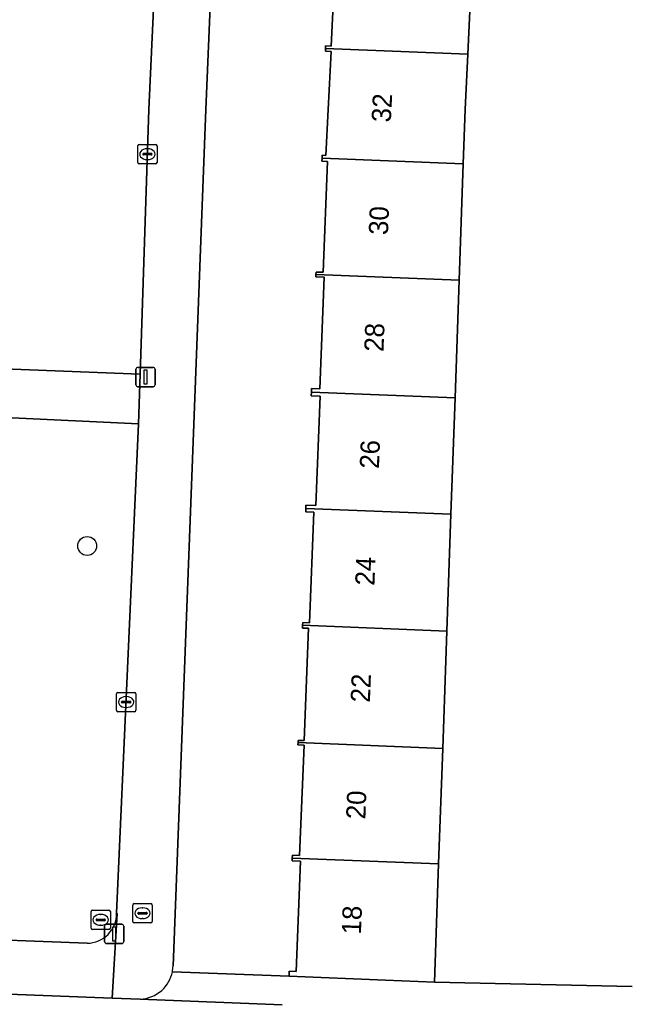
# Model space of a CAD drawing. Extents: x 160077 to 160948, y 386481 to 387498.
# Drawn here: x 160779.1 to 160810.6, y 386953.8 to 387004.7 of the extents above; entities that cross this region are included whole.
import ezdxf

# ---------------------------------------------------------------- set-up
doc = ezdxf.new("R2010")
doc.units = 0
for name, color, linetype in [('IMGEO_Boom', 7, 'Continuous'), ('IMGEO_Brandkraan', 7, 'Continuous'), ('IMGEO_Erf', 7, 'Continuous'), ('IMGEO_Groenvoorziening', 7, 'Continuous'), ('IMGEO_Kolk', 7, 'Continuous'), ('IMGEO_Lichtmast', 7, 'Continuous'), ('IMGEO_Pand', 7, 'Continuous'), ('IMGEO_Pand_nummerreeks', 7, 'Continuous'), ('IMGEO_Rioolput', 7, 'Continuous'), ('IMGEO_Voetpad_open', 7, 'Continuous')]:
    doc.layers.add(name, color=color, linetype=linetype)

msp = doc.modelspace()

# ---------------------------------------------------------------- linework, layer by layer
at = {"layer": 'IMGEO_Boom'}
msp.add_circle((160782.592, 386977.356), 0.489, dxfattribs=at)
at = {"layer": 'IMGEO_Brandkraan'}
for p, q in [((160784.959, 386957.879), (160784.959, 386958.731)), ((160785.034, 386958.805), (160785.886, 386958.805)), ((160785.96, 386958.731), (160785.96, 386957.879)), ((160785.218, 386958.299), (160785.218, 386958.311)), ((160785.656, 386958.262), (160785.258, 386958.262)), ((160785.261, 386958.348), (160785.659, 386958.348)), ((160785.447, 386958.585), (160785.472, 386958.585)), ((160785.702, 386958.311), (160785.702, 386958.299)), ((160785.886, 386957.805), (160785.034, 386957.805)), ((160785.47, 386958.025), (160785.445, 386958.025))]:
    msp.add_line(p, q, dxfattribs=at)
for points in [[(160784.959, 386957.879), (160784.959, 386958.731)], [(160785.034, 386958.805), (160785.886, 386958.805)], [(160785.96, 386958.731), (160785.96, 386957.879)], [(160785.886, 386957.805), (160785.034, 386957.805)]]:
    msp.add_lwpolyline(points, dxfattribs=at)
for centre, radius, start, end in [((160785.036, 386958.729), 0.0765, 91.552, 178.448), ((160785.036, 386958.729), 0.0765, 91.552, 178.448), ((160785.884, 386958.729), 0.0765, 1.552, 88.448), ((160785.884, 386958.729), 0.0765, 1.552, 88.448), ((160785.258, 386958.308), 0.0403, 85.8775, 175.7526), ((160785.255, 386958.298), 0.0366, 178.938, 274.7102), ((160785.659, 386958.305), 0.043, 264.8664, 352.4533), ((160785.663, 386958.31), 0.0386, 1.7309, 96.639), ((160785.036, 386957.881), 0.0765, 181.552, 268.448), ((160785.036, 386957.881), 0.0765, 181.552, 268.448), ((160785.884, 386957.881), 0.0765, 271.552, 358.448), ((160785.884, 386957.881), 0.0765, 271.552, 358.448)]:
    msp.add_arc(centre, radius, start, end, dxfattribs=at)
for centre, major_axis, ratio, start_param, end_param in [((160785.446, 386958.305), (-0.387, 0.002), 0.722429, 4.712389, 7.853982), ((160785.471, 386958.305), (-0.39, 0.002), 0.717154, 1.570796, 4.712389)]:
    msp.add_ellipse(centre, major_axis=major_axis, ratio=ratio, start_param=start_param, end_param=end_param, dxfattribs=at)
at = {"layer": 'IMGEO_Erf'}
for points in [[(160816.65, 387044.615), (160804.303, 387045.334), (160804.018, 387039.189), (160803.736, 387033.1), (160803.457, 387027.084), (160803.176, 387021.018), (160805.808, 387020.912), (160805.58, 387015.251), (160805.565, 387014.88), (160805.562, 387014.787), (160802.892, 387014.912), (160802.613, 387008.879), (160802.334, 387002.868), (160802.201, 387000), (160802.101, 386997.175), (160801.888, 386991.143), (160801.673, 386985.04), (160801.46, 386979.005), (160801.246, 386972.941), (160801.031, 386966.856), (160800.819, 386960.86), (160800.603, 386954.734), (160810.857, 386954.506)], [(160789.244, 387011.932), (160788.74, 387000), (160787.043, 386955.551)], [(160795.245, 387003.015), (160794.944, 387003.029), (160794.95, 387003.165), (160794.956, 387003.301), (160795.25, 387003.288), (160795.516, 387009.014)], [(160787.01, 386955.273), (160793.063, 386955.033), (160793.073, 386955.293), (160793.432, 386955.279), (160793.659, 386961.005), (160793.221, 386961.022), (160793.227, 386961.165), (160793.233, 386961.31), (160793.611, 386961.295), (160793.839, 386967.027), (160793.523, 386967.04), (160793.528, 386967.158), (160793.533, 386967.273), (160793.846, 386967.26), (160794.078, 386973.085), (160793.758, 386973.098), (160793.764, 386973.242), (160793.769, 386973.384), (160794.123, 386973.37), (160794.351, 386979.117), (160793.926, 386979.134), (160793.933, 386979.308), (160793.94, 386979.481), (160794.445, 386979.461), (160794.67, 386985.13), (160794.212, 386985.148), (160794.22, 386985.34), (160794.227, 386985.528), (160794.652, 386985.511), (160794.881, 386991.296), (160794.45, 386991.313), (160794.455, 386991.442), (160794.46, 386991.569), (160794.829, 386991.555), (160795.058, 386997.309), (160794.769, 386997.321), (160794.775, 386997.47), (160794.781, 386997.622), (160794.962, 386997.615), (160795.087, 387000), (160795.245, 387003.015)], [(160792.713, 386953.557), (160785.338, 386953.845), (160783.879, 386953.901), (160738.293, 386955.665)]]:
    msp.add_lwpolyline(points, dxfattribs=at)
msp.add_arc((160785.286, 386955.619), 1.759, 348.6651, 357.7957, dxfattribs=at)
at = {"layer": 'IMGEO_Groenvoorziening'}
for points in [[(160752.684, 386996.064), (160752.758, 386997.837), (160752.967, 387002.895), (160778.21, 387005.845), (160778.327, 387000.824), (160777.816, 386986.557), (160785.338, 386986.27), (160785.79, 387000), (160786.346, 387011.964)], [(160785.254, 386983.698), (160771.4, 386984.346), (160759.375, 386984.943), (160758.062, 386984.995), (160754.214, 386985.147), (160752.99, 386957.884), (160759.99, 386957.616), (160766.827, 386957.354), (160775.298, 386957.029), (160782.585, 386956.75)], [(160784.112, 386958.302), (160785.254, 386983.698)]]:
    msp.add_lwpolyline(points, dxfattribs=at)
msp.add_arc((160782.583, 386958.279), 1.529, 270.0637, 0.8667, dxfattribs=at)
at = {"layer": 'IMGEO_Kolk'}
for p, q in [((160785.214, 386997.257), (160785.214, 386998.109)), ((160785.289, 386998.183), (160786.141, 386998.183)), ((160785.702, 386997.963), (160785.727, 386997.963)), ((160786.215, 386998.109), (160786.215, 386997.257)), ((160785.473, 386997.677), (160785.473, 386997.689)), ((160785.911, 386997.64), (160785.513, 386997.64)), ((160785.516, 386997.726), (160785.914, 386997.726)), ((160785.725, 386997.403), (160785.7, 386997.403)), ((160785.957, 386997.689), (160785.957, 386997.677)), ((160786.141, 386997.183), (160785.289, 386997.183)), ((160784.113, 386968.834), (160784.113, 386969.686)), ((160784.188, 386969.76), (160785.04, 386969.76)), ((160784.601, 386969.54), (160784.626, 386969.54)), ((160785.114, 386969.686), (160785.114, 386968.834)), ((160784.372, 386969.254), (160784.372, 386969.266)), ((160784.81, 386969.217), (160784.412, 386969.217)), ((160784.415, 386969.303), (160784.813, 386969.303)), ((160784.624, 386968.98), (160784.599, 386968.98)), ((160784.856, 386969.266), (160784.856, 386969.254)), ((160785.04, 386968.76), (160784.188, 386968.76))]:
    msp.add_line(p, q, dxfattribs=at)
for points in [[(160785.214, 386997.257), (160785.214, 386998.109)], [(160785.289, 386998.183), (160786.141, 386998.183)], [(160786.215, 386998.109), (160786.215, 386997.257)], [(160786.141, 386997.183), (160785.289, 386997.183)], [(160784.113, 386968.834), (160784.113, 386969.686)], [(160784.188, 386969.76), (160785.04, 386969.76)], [(160785.114, 386969.686), (160785.114, 386968.834)], [(160785.04, 386968.76), (160784.188, 386968.76)]]:
    msp.add_lwpolyline(points, dxfattribs=at)
for centre, radius, start, end in [((160785.291, 386998.107), 0.0765, 91.552, 178.448), ((160785.291, 386998.107), 0.0765, 91.552, 178.448), ((160786.139, 386998.107), 0.0765, 1.552, 88.448), ((160786.139, 386998.107), 0.0765, 1.552, 88.448), ((160785.513, 386997.686), 0.0403, 85.8775, 175.7526), ((160785.51, 386997.676), 0.0366, 178.938, 274.7102), ((160785.914, 386997.683), 0.043, 264.8664, 352.4533), ((160785.918, 386997.688), 0.0386, 1.7309, 96.639), ((160785.291, 386997.259), 0.0765, 181.552, 268.448), ((160785.291, 386997.259), 0.0765, 181.552, 268.448), ((160786.139, 386997.259), 0.0765, 271.552, 358.448), ((160786.139, 386997.259), 0.0765, 271.552, 358.448), ((160784.19, 386969.684), 0.0765, 91.552, 178.448), ((160784.19, 386969.684), 0.0765, 91.552, 178.448), ((160785.038, 386969.684), 0.0765, 1.552, 88.448), ((160785.038, 386969.684), 0.0765, 1.552, 88.448), ((160784.412, 386969.263), 0.0403, 85.8775, 175.7526), ((160784.409, 386969.253), 0.0366, 178.938, 274.7102), ((160784.813, 386969.26), 0.043, 264.8664, 352.4533), ((160784.817, 386969.265), 0.0386, 1.7309, 96.639), ((160784.19, 386968.836), 0.0765, 181.552, 268.448), ((160784.19, 386968.836), 0.0765, 181.552, 268.448), ((160785.038, 386968.836), 0.0765, 271.552, 358.448), ((160785.038, 386968.836), 0.0765, 271.552, 358.448)]:
    msp.add_arc(centre, radius, start, end, dxfattribs=at)
for centre, major_axis, ratio, start_param, end_param in [((160785.701, 386997.683), (-0.387, 0.002), 0.722429, 4.712389, 7.853982), ((160785.726, 386997.683), (-0.39, 0.002), 0.717154, 1.570796, 4.712389), ((160784.6, 386969.26), (-0.387, 0.002), 0.722429, 4.712389, 7.853982), ((160784.625, 386969.26), (-0.39, 0.002), 0.717154, 1.570796, 4.712389)]:
    msp.add_ellipse(centre, major_axis=major_axis, ratio=ratio, start_param=start_param, end_param=end_param, dxfattribs=at)
at = {"layer": 'IMGEO_Lichtmast'}
for p, q in [((160785.119, 386985.721), (160785.119, 386986.521)), ((160785.119, 386986.521), (160785.119, 386985.721)), ((160785.219, 386986.621), (160786.009, 386986.621)), ((160786.009, 386986.621), (160785.219, 386986.621)), ((160786.109, 386986.521), (160786.109, 386985.721)), ((160786.109, 386985.721), (160786.109, 386986.521)), ((160786.009, 386985.621), (160785.219, 386985.621)), ((160785.219, 386985.621), (160786.009, 386985.621)), ((160783.597, 386957.732), (160784.387, 386957.732)), ((160784.387, 386957.732), (160783.597, 386957.732)), ((160783.497, 386956.832), (160783.497, 386957.632)), ((160783.497, 386957.632), (160783.497, 386956.832)), ((160784.487, 386957.632), (160784.487, 386956.832)), ((160784.487, 386956.832), (160784.487, 386957.632)), ((160784.387, 386956.732), (160783.597, 386956.732)), ((160783.597, 386956.732), (160784.387, 386956.732))]:
    msp.add_line(p, q, dxfattribs=at)
for points in [[(160785.539, 386986.496), (160785.689, 386986.496), (160785.689, 386985.746), (160785.539, 386985.746), (160785.539, 386986.496)], [(160783.917, 386957.607), (160784.067, 386957.607), (160784.067, 386956.857), (160783.917, 386956.857), (160783.917, 386957.607)]]:
    msp.add_lwpolyline(points, dxfattribs=at)
for centre, start, end in [((160785.219, 386986.521), 90, 180), ((160785.219, 386986.521), 90, 180), ((160786.009, 386986.521), 0, 90), ((160786.009, 386986.521), 360, 90), ((160785.219, 386985.721), 180, 270), ((160785.219, 386985.721), 180, 270), ((160786.009, 386985.721), 270, 0), ((160786.009, 386985.721), 270, 0), ((160783.597, 386957.632), 90, 180), ((160783.597, 386957.632), 90, 180), ((160784.387, 386957.632), 0, 90), ((160784.387, 386957.632), 360, 90), ((160783.597, 386956.832), 180, 270), ((160783.597, 386956.832), 180, 270), ((160784.387, 386956.832), 270, 0), ((160784.387, 386956.832), 270, 0)]:
    msp.add_arc(centre, 0.1, start, end, dxfattribs=at)
at = {"layer": 'IMGEO_Pand'}
for points in [[(160795.202, 387009.178), (160795.195, 387009.029), (160795.516, 387009.014), (160795.25, 387003.288), (160794.956, 387003.301), (160794.95, 387003.165), (160802.334, 387002.868), (160802.613, 387008.879)], [(160794.95, 387003.165), (160794.944, 387003.029), (160795.245, 387003.015), (160795.087, 387000), (160794.962, 386997.615), (160794.781, 386997.622), (160794.775, 386997.47), (160802.101, 386997.175), (160802.201, 387000), (160802.334, 387002.868)], [(160801.888, 386991.143), (160802.101, 386997.175), (160794.775, 386997.47), (160794.769, 386997.321), (160795.058, 386997.309), (160794.829, 386991.555), (160794.46, 386991.569), (160794.455, 386991.442)], [(160794.455, 386991.442), (160794.45, 386991.313), (160794.881, 386991.296), (160794.652, 386985.511), (160794.227, 386985.528), (160794.22, 386985.34), (160801.673, 386985.04), (160801.888, 386991.143)], [(160794.22, 386985.34), (160794.212, 386985.148), (160794.67, 386985.13), (160794.445, 386979.461), (160793.94, 386979.481), (160793.933, 386979.308), (160801.46, 386979.005), (160801.673, 386985.04)], [(160801.246, 386972.941), (160801.46, 386979.005), (160793.933, 386979.308), (160793.926, 386979.134), (160794.351, 386979.117), (160794.123, 386973.37), (160793.769, 386973.384), (160793.764, 386973.242)], [(160793.764, 386973.242), (160793.758, 386973.098), (160794.078, 386973.085), (160793.846, 386967.26), (160793.533, 386967.273), (160793.528, 386967.158), (160801.031, 386966.856), (160801.246, 386972.941)], [(160800.819, 386960.86), (160801.031, 386966.856), (160793.528, 386967.158), (160793.523, 386967.04), (160793.839, 386967.027), (160793.611, 386961.295), (160793.233, 386961.31), (160793.227, 386961.165)], [(160793.227, 386961.165), (160793.221, 386961.022), (160793.659, 386961.005), (160793.432, 386955.279), (160793.073, 386955.293), (160793.063, 386955.033), (160798.06, 386954.835), (160800.603, 386954.734), (160800.819, 386960.86)]]:
    msp.add_lwpolyline(points, close=True, dxfattribs=at)
at = {"layer": 'IMGEO_Rioolput'}
for p, q in [((160782.791, 386957.535), (160782.791, 386958.387)), ((160782.866, 386958.461), (160783.718, 386958.461)), ((160783.279, 386958.241), (160783.304, 386958.241)), ((160783.792, 386958.387), (160783.792, 386957.535)), ((160783.05, 386957.955), (160783.05, 386957.967)), ((160783.488, 386957.918), (160783.09, 386957.918)), ((160783.093, 386958.004), (160783.491, 386958.004)), ((160783.534, 386957.967), (160783.534, 386957.955)), ((160783.718, 386957.461), (160782.866, 386957.461)), ((160783.302, 386957.681), (160783.277, 386957.681))]:
    msp.add_line(p, q, dxfattribs=at)
for points in [[(160782.791, 386957.535), (160782.791, 386958.387)], [(160782.866, 386958.461), (160783.718, 386958.461)], [(160783.792, 386958.387), (160783.792, 386957.535)], [(160783.718, 386957.461), (160782.866, 386957.461)]]:
    msp.add_lwpolyline(points, dxfattribs=at)
for centre, radius, start, end in [((160782.868, 386958.385), 0.0765, 91.552, 178.448), ((160782.868, 386958.385), 0.0765, 91.552, 178.448), ((160783.716, 386958.385), 0.0765, 1.552, 88.448), ((160783.716, 386958.385), 0.0765, 1.552, 88.448), ((160783.09, 386957.964), 0.0403, 85.8775, 175.7526), ((160783.087, 386957.954), 0.0366, 178.938, 274.7102), ((160783.491, 386957.961), 0.043, 264.8664, 352.4533), ((160783.495, 386957.966), 0.0386, 1.7309, 96.639), ((160782.868, 386957.537), 0.0765, 181.552, 268.448), ((160782.868, 386957.537), 0.0765, 181.552, 268.448), ((160783.716, 386957.537), 0.0765, 271.552, 358.448), ((160783.716, 386957.537), 0.0765, 271.552, 358.448)]:
    msp.add_arc(centre, radius, start, end, dxfattribs=at)
for centre, major_axis, ratio, start_param, end_param in [((160783.278, 386957.961), (-0.387, 0.002), 0.722429, 4.712389, 7.853982), ((160783.303, 386957.961), (-0.39, 0.002), 0.717154, 1.570796, 4.712389)]:
    msp.add_ellipse(centre, major_axis=major_axis, ratio=ratio, start_param=start_param, end_param=end_param, dxfattribs=at)
at = {"layer": 'IMGEO_Voetpad_open'}
for points in [[(160788.74, 387000), (160789.244, 387011.932), (160786.398, 387011.962), (160786.346, 387011.964), (160785.79, 387000), (160785.338, 386986.27), (160785.254, 386983.698), (160784.112, 386958.302), (160784.145, 386958.285), (160783.879, 386953.901), (160785.338, 386953.845)], [(160787.043, 386955.551), (160788.74, 387000)], [(160782.585, 386956.75), (160775.298, 386957.029), (160766.827, 386957.354), (160759.99, 386957.616), (160752.99, 386957.884), (160751.105, 386957.957), (160746.084, 386958.149), (160735.563, 386958.534)], [(160738.293, 386955.665), (160783.879, 386953.901), (160784.145, 386958.285), (160784.112, 386958.302)], [(160810.857, 386954.506), (160800.603, 386954.734), (160798.06, 386954.835), (160793.063, 386955.033), (160787.01, 386955.273)], [(160785.338, 386953.845), (160792.713, 386953.557)]]:
    msp.add_lwpolyline(points, dxfattribs=at)
msp.add_lwpolyline([(160754.214, 386985.147), (160758.062, 386984.995), (160758.302, 386991.046), (160758.383, 386991.046), (160759.637, 386991.029), (160759.692, 386993.007), (160759.698, 386993.112), (160762.507, 386993.001), (160762.517, 386993.24), (160771.812, 386992.76), (160771.4, 386984.346), (160785.254, 386983.698), (160785.338, 386986.27), (160777.816, 386986.557), (160777.226, 386986.58), (160774.934, 386986.668), (160775.213, 386995.158), (160752.684, 386996.064), (160751.39, 386964.835), (160751.105, 386957.957), (160752.99, 386957.884)], close=True, dxfattribs=at)
for centre, radius, start, end in [((160782.583, 386958.279), 1.529, 270.0637, 0.8667), ((160785.263, 386955.626), 1.782, 312.0596, 348.5652), ((160785.263, 386955.626), 1.782, 312.0596, 348.5652), ((160785.286, 386955.619), 1.759, 348.6651, 357.7957), ((160785.249, 386955.658), 1.815, 272.801, 311.717), ((160785.249, 386955.658), 1.815, 272.801, 311.717)]:
    msp.add_arc(centre, radius, start, end, dxfattribs=at)

# ---------------------------------------------------------------- texts
at = {"layer": 'IMGEO_Pand_nummerreeks'}
for s, rotation, p in [('32', 87, (160798.337, 386999.316)), ('30', 87.784, (160798.192, 386993.478)), ('28', 87.784, (160797.958, 386987.415)), ('26', 87.784, (160797.723, 386981.349)), ('24', 87.784, (160797.489, 386975.286)), ('22', 87.784, (160797.254, 386969.221)), ('20', 87.784, (160797.019, 386963.164)), ('18', 87.784, (160796.788, 386957.192))]:
    msp.add_text(s, height=1, rotation=rotation, dxfattribs=at).set_placement(p)

doc.saveas('drawing.dxf')
